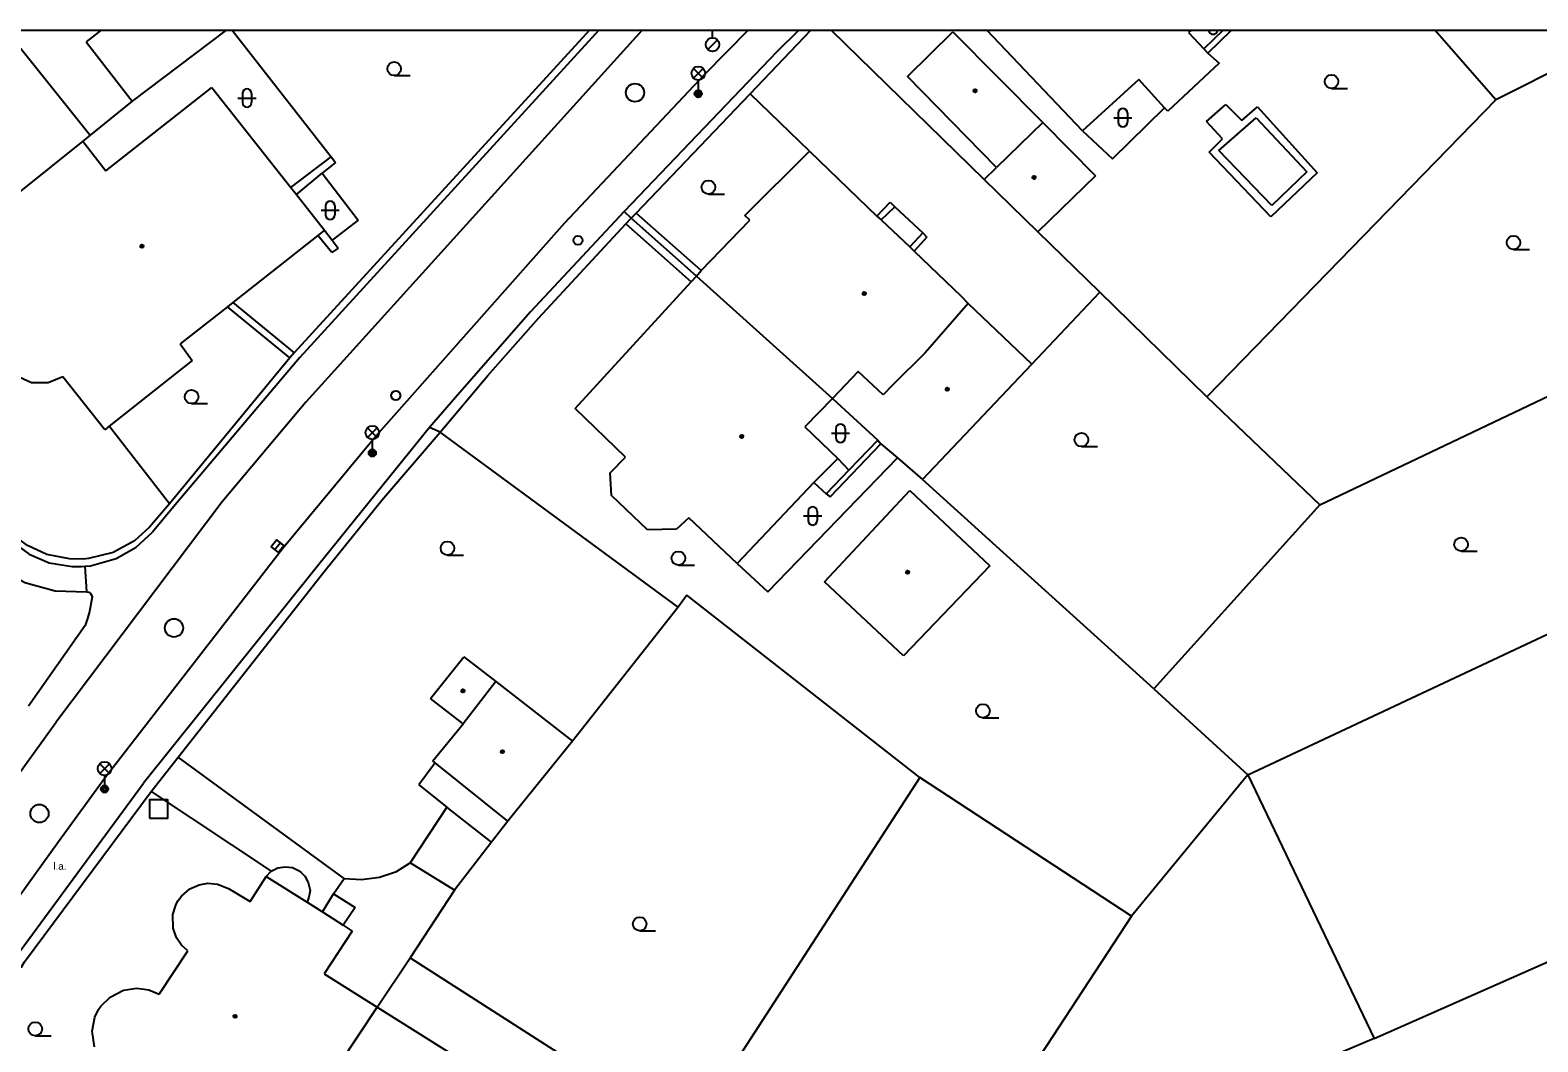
# Model space of a CAD drawing. Extents: x -600309 to -598967, y -1161267 to -1160292.
# Drawn here: x -600033.9 to -599951.1, y -1160347.9 to -1160292.3 of the extents above; entities that cross this region are included whole.
import ezdxf

# ---------------------------------------------------------------- set-up
doc = ezdxf.new("R2010")
doc.units = 0
for name, color, linetype in [('Level 10', 7, 'Continuous'), ('Level 11', 7, 'Continuous'), ('Level 26', 7, 'Continuous'), ('Level 27', 7, 'Continuous'), ('Level 28', 7, 'Continuous'), ('Level 33', 7, 'Continuous'), ('Level 36', 7, 'Continuous'), ('Level 39', 7, 'Continuous'), ('Level 40', 7, 'Continuous'), ('Level 5', 7, 'Continuous'), ('Level 51', 7, 'Continuous'), ('Level 52', 7, 'Continuous'), ('Level 7', 7, 'Continuous'), ('Vrstva 63', 7, 'Continuous')]:
    doc.layers.add(name, color=color, linetype=linetype)

msp = doc.modelspace()

# ---------------------------------------------------------------- linework, layer by layer
at = {"layer": 'Level 10'}
for points in [[(-600000.2903, -1160292.3474), (-600018.77, -1160312.78), (-600023.36, -1160318.26), (-600032.5, -1160330.39)], [(-600029.8, -1160333.43), (-600020.04, -1160320.82), (-600015.04, -1160314.81), (-600004.56, -1160302.95), (-599996.83, -1160294.75), (-599994.4581, -1160292.3474)], [(-600039.56, -1160340.17), (-600032.5, -1160330.39)], [(-600039.85, -1160347.45), (-600039.16, -1160346.44), (-600038.72, -1160345.79), (-600036.98, -1160343.35), (-600036.58, -1160342.79), (-600036.34, -1160342.45), (-600032.35, -1160336.92), (-600029.8, -1160333.43)]]:
    msp.add_lwpolyline(points, dxfattribs=at)
at = {"layer": 'Level 11'}
for points in [[(-599991.09, -1160298.99), (-599994.35, -1160295.84)], [(-600000.89, -1160302.68), (-600000.62, -1160302.4)], [(-599987.1599, -1160302.77), (-599986.4099, -1160302.06)], [(-600001.19, -1160302.99), (-600000.89, -1160302.68)], [(-599987.39, -1160302.57), (-599987.1599, -1160302.77)], [(-599987.1599, -1160302.77), (-599985.58, -1160304.26)], [(-599984.87, -1160303.49), (-599985.58, -1160304.26)], [(-599985.58, -1160304.26), (-599985.34, -1160304.49)], [(-600022.77, -1160307.31), (-600019.4, -1160310.08)], [(-599978.87, -1160310.69), (-599975.14, -1160306.75)], [(-600019.65, -1160310.36), (-600023.07, -1160307.54)], [(-600026.26, -1160318.37), (-600029.56, -1160314.11)], [(-600036.98, -1160320.62), (-600035.7199, -1160321.83), (-600034.21, -1160322.69), (-600032.53, -1160323.1599), (-600030.79, -1160323.2)], [(-600030.79, -1160323.2), (-600030.89, -1160321.8)], [(-600030.79, -1160323.2), (-600030.68, -1160323.23), (-600030.59, -1160323.29), (-600030.54, -1160323.39), (-600030.51, -1160323.49), (-600030.57, -1160323.89), (-600030.65, -1160324.29), (-600030.76, -1160324.68), (-600030.89, -1160325.06)], [(-600030.89, -1160325.06), (-600034, -1160329.49)], [(-600016.6599, -1160338.95), (-600025.78, -1160332.29)], [(-600027.26, -1160334.18), (-600020.67, -1160338.56)], [(-600020.95, -1160338.85), (-600018.69, -1160340.25)], [(-600017.25, -1160339.8), (-600016.6599, -1160338.95)], [(-600017.85, -1160340.79), (-600017.25, -1160339.8)]]:
    msp.add_lwpolyline(points, dxfattribs=at)
at = {"layer": 'Level 26'}
msp.add_lwpolyline([(-600027.35, -1160335.64), (-600026.35, -1160335.64), (-600026.35, -1160334.64), (-600027.35, -1160334.64)], close=True, dxfattribs=at)
at = {"layer": 'Level 27'}
msp.add_line((-600020.4766, -1160320.8949), (-600020.1634, -1160320.5051), dxfattribs=at)
msp.add_lwpolyline([(-600020.2818, -1160321.0515), (-600019.9685, -1160320.6618), (-600020.3582, -1160320.3485), (-600020.6715, -1160320.7382)], close=True, dxfattribs=at)
for centre in [(-600000.68, -1160295.78), (-600026.01, -1160325.19), (-600033.4, -1160335.39)]:
    msp.add_circle(centre, 0.5, dxfattribs=at)
at = {"layer": 'Level 28'}
for p, q in [((-599996.42, -1160292.765), (-599996.42, -1160292.3474)), ((-599996.678, -1160293.412), (-599996.148, -1160292.882))]:
    msp.add_line(p, q, dxfattribs=at)
for centre, radius in [((-599996.42, -1160293.14), 0.375), ((-600003.81, -1160303.9), 0.25), ((-600013.82, -1160312.42), 0.25)]:
    msp.add_circle(centre, radius, dxfattribs=at)
at = {"layer": 'Level 33'}
for p, q in [((-599997.465, -1160294.98), (-599996.935, -1160294.45)), ((-599997.465, -1160294.45), (-599996.935, -1160294.98)), ((-599997.2, -1160295.09), (-599997.2, -1160295.84)), ((-600015.375, -1160314.72), (-600014.845, -1160314.19)), ((-600015.375, -1160314.19), (-600014.845, -1160314.72)), ((-600015.11, -1160314.83), (-600015.11, -1160315.58)), ((-600030.085, -1160333.18), (-600029.555, -1160332.65)), ((-600030.085, -1160332.65), (-600029.555, -1160333.18)), ((-600029.82, -1160333.29), (-600029.82, -1160334.04))]:
    msp.add_line(p, q, dxfattribs=at)
for centre, radius in [((-599997.2, -1160294.715), 0.375), ((-599997.2, -1160295.84), 0.2), ((-599997.2, -1160295.84), 0.1445), ((-599997.2, -1160295.84), 0.0876), ((-600015.11, -1160314.455), 0.375), ((-600015.11, -1160315.58), 0.2), ((-600015.11, -1160315.58), 0.1445), ((-600015.11, -1160315.58), 0.0876), ((-600029.82, -1160332.915), 0.375), ((-600029.82, -1160334.04), 0.2), ((-600029.82, -1160334.04), 0.1445), ((-600029.82, -1160334.04), 0.0876)]:
    msp.add_circle(centre, radius, dxfattribs=at)
at = {"layer": 'Level 36'}
for p, q in [((-600013.9099, -1160294.8449), (-600013.0349, -1160294.8449)), ((-600022.246, -1160295.826), (-600022.246, -1160296.326)), ((-600021.746, -1160295.826), (-600021.746, -1160296.326)), ((-599962.4099, -1160295.545), (-599961.5349, -1160295.545)), ((-600022.496, -1160296.076), (-600021.496, -1160296.076)), ((-599974.376, -1160297.1559), (-599973.376, -1160297.1559)), ((-599974.126, -1160296.9059), (-599974.126, -1160297.4059)), ((-599973.626, -1160296.9059), (-599973.626, -1160297.4059)), ((-599996.64, -1160301.355), (-599995.765, -1160301.355)), ((-600017.926, -1160302.246), (-600016.926, -1160302.246)), ((-600017.676, -1160301.996), (-600017.676, -1160302.496)), ((-600017.176, -1160301.996), (-600017.176, -1160302.496)), ((-599952.4099, -1160304.395), (-599951.5349, -1160304.395)), ((-600025.04, -1160312.865), (-600024.165, -1160312.865)), ((-599989.886, -1160314.496), (-599988.886, -1160314.496)), ((-599989.636, -1160314.246), (-599989.636, -1160314.746)), ((-599989.136, -1160314.246), (-599989.136, -1160314.746)), ((-599976.15, -1160315.225), (-599975.275, -1160315.225)), ((-599991.4159, -1160319.036), (-599990.4159, -1160319.036)), ((-599991.1659, -1160318.786), (-599991.1659, -1160319.286)), ((-599990.6659, -1160318.786), (-599990.6659, -1160319.286)), ((-600010.98, -1160321.185), (-600010.105, -1160321.185)), ((-599955.29, -1160320.975), (-599954.415, -1160320.975)), ((-599998.29, -1160321.735), (-599997.415, -1160321.735)), ((-599981.56, -1160330.125), (-599980.685, -1160330.125)), ((-600000.42, -1160341.825), (-599999.545, -1160341.825)), ((-600033.63, -1160347.5949), (-600032.755, -1160347.5949))]:
    msp.add_line(p, q, dxfattribs=at)
for centre in [(-600013.91, -1160294.4698), (-599962.41, -1160295.1699), (-599996.6401, -1160300.9799), (-599952.41, -1160304.0199), (-600025.0401, -1160312.4899), (-599976.1501, -1160314.8499), (-600010.9801, -1160320.8099), (-599955.2901, -1160320.5999), (-599998.2901, -1160321.3599), (-599981.5601, -1160329.7499), (-600000.4201, -1160341.4499), (-600033.6301, -1160347.2198)]:
    msp.add_circle(centre, 0.375, dxfattribs=at)
for centre, start, end in [((-599968.9156, -1160292.3263), 184.838051, 355.161949), ((-600021.9957, -1160295.8263), 0, 180), ((-600021.9957, -1160296.3263), 180, 0), ((-599973.8757, -1160296.9062), 0, 180), ((-599973.8757, -1160297.4062), 180, 0), ((-600017.4257, -1160301.9963), 0, 180), ((-600017.4257, -1160302.4963), 180, 0), ((-599989.3857, -1160314.2463), 0, 180), ((-599989.3857, -1160314.7463), 180, 0), ((-599990.9156, -1160318.7863), 0, 180), ((-599990.9156, -1160319.2863), 180, 0)]:
    msp.add_arc(centre, 0.25, start, end, dxfattribs=at)
at = {"layer": 'Level 39'}
for centre, radius in [((-599981.99, -1160295.68), 0.09), ((-599981.99, -1160295.68), 0.0398), ((-599978.75, -1160300.44), 0.09), ((-599978.75, -1160300.44), 0.0398), ((-600027.77, -1160304.2199), 0.09), ((-600027.77, -1160304.2199), 0.0398), ((-599988.08, -1160306.82), 0.09), ((-599988.08, -1160306.82), 0.0398), ((-599983.52, -1160312.08), 0.09), ((-599983.52, -1160312.08), 0.0398), ((-599994.81, -1160314.67), 0.09), ((-599994.81, -1160314.67), 0.0398), ((-599985.7, -1160322.13), 0.09), ((-599985.7, -1160322.13), 0.0398), ((-600010.13, -1160328.65), 0.09), ((-600010.13, -1160328.65), 0.0398), ((-600007.96, -1160331.99), 0.09), ((-600007.96, -1160331.99), 0.0398), ((-600022.65, -1160346.53), 0.09), ((-600022.65, -1160346.53), 0.0398)]:
    msp.add_circle(centre, radius, dxfattribs=at)
at = {"layer": 'Level 5'}
for p, q in [((-600035.2361, -1160292.3474), (-600030.62, -1160298.12)), ((-599976.09, -1160297.88), (-599981.3429, -1160292.3474)), ((-599970.1264, -1160292.3474), (-599970.26, -1160292.4699))]:
    msp.add_line(p, q, dxfattribs=at)
for points in [[(-599985.71, -1160294.89), (-599983.21, -1160292.44)], [(-599983.21, -1160292.44), (-599978.27, -1160297.43)], [(-599970.26, -1160292.4699), (-599969.43, -1160293.37)], [(-599969.43, -1160293.37), (-599969.21, -1160293.61)], [(-599968.58, -1160294.17), (-599971.4, -1160296.8)], [(-599969.21, -1160293.61), (-599968.58, -1160294.17)], [(-599980.81, -1160299.89), (-599985.71, -1160294.89)], [(-600029.76, -1160300.08), (-600023.92, -1160295.5)], [(-600023.92, -1160295.5), (-600019.59, -1160301)], [(-599972.99, -1160295.06), (-599976.09, -1160297.88)], [(-599971.59, -1160296.62), (-599972.99, -1160295.06)], [(-599971.4, -1160296.8), (-599971.59, -1160296.62)], [(-599978.27, -1160297.43), (-599980.81, -1160299.89)], [(-599978.27, -1160297.43), (-599975.38, -1160300.35)], [(-600030.62, -1160298.12), (-600031.02, -1160298.45)], [(-600031.02, -1160298.45), (-600037.9699, -1160304.01)], [(-600031.02, -1160298.45), (-600029.76, -1160300.08)], [(-599994.65, -1160302.53), (-599991.09, -1160298.99)], [(-599991.09, -1160298.99), (-599987.39, -1160302.57)], [(-599981.49, -1160300.55), (-599980.81, -1160299.89)], [(-599978.55, -1160303.42), (-599981.49, -1160300.55)], [(-599975.38, -1160300.35), (-599978.55, -1160303.42)], [(-600019.59, -1160301), (-600019.28, -1160301.38)], [(-600019.28, -1160301.38), (-600017.74, -1160303.34)], [(-599987.39, -1160302.57), (-599986.6599, -1160301.8)], [(-599986.6599, -1160301.8), (-599986.4099, -1160302.06)], [(-599986.4099, -1160302.06), (-599984.87, -1160303.49)], [(-599997.05, -1160305.55), (-599994.37, -1160302.79)], [(-599994.37, -1160302.79), (-599994.65, -1160302.53)], [(-600018.1, -1160303.63), (-600022.77, -1160307.31)], [(-600017.74, -1160303.34), (-600018.1, -1160303.63)], [(-599984.64, -1160303.7199), (-599985.34, -1160304.49)], [(-599984.87, -1160303.49), (-599984.64, -1160303.7199)], [(-599985.34, -1160304.49), (-599982.75, -1160306.96)], [(-599997.29, -1160305.87), (-599997.05, -1160305.55)], [(-600003.96, -1160313.14), (-599997.59, -1160306.18)], [(-599997.59, -1160306.18), (-599997.29, -1160305.87)], [(-599997.29, -1160305.87), (-599989.82, -1160312.58)], [(-600022.77, -1160307.31), (-600023.07, -1160307.54)], [(-599982.37, -1160307.36), (-599984.74, -1160310.07)], [(-599982.75, -1160306.96), (-599982.37, -1160307.36)], [(-599978.87, -1160310.69), (-599982.37, -1160307.36)], [(-600023.07, -1160307.54), (-600025.67, -1160309.59)], [(-600025.67, -1160309.59), (-600025.01, -1160310.5)], [(-600025.01, -1160310.5), (-600029.56, -1160314.11)], [(-599984.74, -1160310.07), (-599986.52, -1160311.84)], [(-599984.88, -1160317.04), (-599978.87, -1160310.69)], [(-600033.84, -1160311.7199), (-600034.67, -1160311.34)], [(-600032.12, -1160311.39), (-600032.92, -1160311.73)], [(-600029.8, -1160314.3), (-600032.12, -1160311.39)], [(-599988.4099, -1160311.1), (-599989.82, -1160312.58)], [(-599987.04, -1160312.39), (-599988.4099, -1160311.1)], [(-600032.92, -1160311.73), (-600033.84, -1160311.7199)], [(-599986.52, -1160311.84), (-599987.04, -1160312.39)], [(-600001.2, -1160315.81), (-600003.96, -1160313.14)], [(-599989.82, -1160312.58), (-599991.35, -1160314.15)], [(-599989.82, -1160312.58), (-599987.34, -1160314.87)], [(-600029.56, -1160314.11), (-600029.8, -1160314.3)], [(-599991.35, -1160314.15), (-599989.53, -1160315.89)], [(-599987.34, -1160314.87), (-599987.18, -1160315.08)], [(-599987.18, -1160315.08), (-599986.25, -1160315.85)], [(-600002.04, -1160316.67), (-600001.2, -1160315.81)], [(-599989.53, -1160315.89), (-599990.85, -1160317.2)], [(-599986.25, -1160315.85), (-599984.88, -1160317.04)], [(-600001.9699, -1160317.92), (-600002.04, -1160316.67)], [(-599990.85, -1160317.2), (-599995.06, -1160321.65)], [(-599999.99, -1160319.81), (-600001.9699, -1160317.92)], [(-599998.39, -1160319.77), (-599999.99, -1160319.81)], [(-599997.7199, -1160319.15), (-599998.39, -1160319.77)], [(-599995.06, -1160321.65), (-599997.7199, -1160319.15)], [(-600011.9099, -1160329.06), (-600010.08, -1160326.78)], [(-600010.08, -1160326.78), (-600008.32, -1160328.13)], [(-600008.32, -1160328.13), (-600010.12, -1160330.46)], [(-600008.32, -1160328.13), (-600004.11, -1160331.42)], [(-600010.12, -1160330.46), (-600011.9099, -1160329.06)], [(-600011.79, -1160332.5), (-600010.12, -1160330.46)], [(-600004.11, -1160331.42), (-600007.6599, -1160335.81)], [(-600011.65, -1160332.6), (-600011.79, -1160332.5)], [(-600007.6599, -1160335.81), (-600011.65, -1160332.6)], [(-600021.82, -1160340.23), (-600020.95, -1160338.85)], [(-600020.95, -1160338.85), (-600020.67, -1160338.56)], [(-600020.67, -1160338.56), (-600020.31, -1160338.38)], [(-600020.31, -1160338.38), (-600019.89, -1160338.31)], [(-600019.89, -1160338.31), (-600019.49, -1160338.36)], [(-600019.49, -1160338.36), (-600019.17, -1160338.51)], [(-600019.17, -1160338.51), (-600019.02, -1160338.63)], [(-600019.02, -1160338.63), (-600018.82, -1160338.83)], [(-600018.82, -1160338.83), (-600018.63, -1160339.17)], [(-600025.59, -1160339.93), (-600025.13, -1160339.53)], [(-600025.13, -1160339.53), (-600024.63, -1160339.31)], [(-600024.63, -1160339.31), (-600024.14, -1160339.2199)], [(-600024.14, -1160339.2199), (-600023.62, -1160339.27)], [(-600023.62, -1160339.27), (-600023.02, -1160339.5)], [(-600023.02, -1160339.5), (-600021.82, -1160340.23)], [(-600018.63, -1160339.17), (-600018.53, -1160339.61)], [(-600018.53, -1160339.61), (-600018.59, -1160339.99)], [(-600026.07, -1160340.93), (-600025.88, -1160340.37)], [(-600025.88, -1160340.37), (-600025.77, -1160340.17)], [(-600025.77, -1160340.17), (-600025.59, -1160339.93)], [(-600018.59, -1160339.99), (-600018.69, -1160340.25)], [(-600018.69, -1160340.25), (-600017.85, -1160340.79)], [(-600026.05, -1160341.69), (-600026.07, -1160340.93)], [(-600017.85, -1160340.79), (-600016.71, -1160341.52)], [(-600025.87, -1160342.2199), (-600026.05, -1160341.69)], [(-600025.59, -1160342.62), (-600025.87, -1160342.2199)], [(-600016.2199, -1160341.86), (-600017.75, -1160344.2)], [(-600016.71, -1160341.52), (-600016.2199, -1160341.86)], [(-600026.82, -1160345.32), (-600025.24, -1160342.94)], [(-600025.24, -1160342.94), (-600025.59, -1160342.62)], [(-600014.85, -1160346.02), (-600013.04, -1160343.31)], [(-600013.04, -1160343.31), (-600001.8, -1160350.51)], [(-600017.75, -1160344.2), (-600014.85, -1160346.02)], [(-600030.02, -1160345.9699), (-600029.52, -1160345.4699)], [(-600029.52, -1160345.4699), (-600028.79, -1160345.1)], [(-600028.79, -1160345.1), (-600028.05, -1160344.98)], [(-600028.05, -1160344.98), (-600027.39, -1160345.08)], [(-600027.39, -1160345.08), (-600026.82, -1160345.32)], [(-600030.35, -1160346.57), (-600030.15, -1160346.15)], [(-600030.15, -1160346.15), (-600030.02, -1160345.9699)], [(-600021.03, -1160355.37), (-600014.85, -1160346.02)], [(-600014.85, -1160346.02), (-600005.78, -1160351.73)], [(-600030.5, -1160347.35), (-600030.35, -1160346.57)], [(-600030.37, -1160348.21), (-600030.5, -1160347.35)]]:
    msp.add_lwpolyline(points, dxfattribs=at)
at = {"layer": 'Level 51'}
for p, q in [((-600030.0025, -1160292.3474), (-600030.84, -1160292.98)), ((-600023.1387, -1160292.3474), (-600028.3, -1160296.24)), ((-600022.8071, -1160292.3474), (-600017.38, -1160299.3)), ((-599968.3592, -1160292.3474), (-599969.43, -1160293.37)), ((-599969.21, -1160293.61), (-599967.9023, -1160292.3474))]:
    msp.add_line(p, q, dxfattribs=at)
for points in [[(-600030.84, -1160292.98), (-600028.3, -1160296.24)], [(-600028.3, -1160296.24), (-600030.62, -1160298.12)], [(-599974.44, -1160299.42), (-599971.59, -1160296.62)], [(-599969.27, -1160297.37), (-599968.21, -1160296.43)], [(-599953.38, -1160296.17), (-599969.26, -1160312.49)], [(-599968.21, -1160296.43), (-599967.34, -1160297.32)], [(-599967.34, -1160297.32), (-599966.48, -1160296.56)], [(-599966.48, -1160296.56), (-599963.19, -1160300.18)], [(-599968.4, -1160298.31), (-599969.27, -1160297.37)], [(-599968.6, -1160298.96), (-599966.55, -1160297.1599)], [(-599966.55, -1160297.1599), (-599963.76, -1160300.13)], [(-599976.09, -1160297.88), (-599974.44, -1160299.42)], [(-599969.14, -1160299.06), (-599968.4, -1160298.31)], [(-599965.75, -1160302.6), (-599969.14, -1160299.06)], [(-599965.68, -1160301.99), (-599968.6, -1160298.96)], [(-600019.59, -1160301), (-600017.38, -1160299.3)], [(-600017.14, -1160299.61), (-600017.87, -1160300.21)], [(-600017.38, -1160299.3), (-600017.14, -1160299.61)], [(-600019.28, -1160301.38), (-600017.87, -1160300.21)], [(-600017.87, -1160300.21), (-600015.89, -1160302.78)], [(-599963.19, -1160300.18), (-599965.75, -1160302.6)], [(-599963.76, -1160300.13), (-599965.68, -1160301.99)], [(-600015.89, -1160302.78), (-600017.32, -1160303.88)], [(-600017.34, -1160304.57), (-600018.1, -1160303.63)], [(-600017.74, -1160303.34), (-600017.32, -1160303.88)], [(-600017.32, -1160303.88), (-600016.98, -1160304.32)], [(-599969.26, -1160312.49), (-599975.14, -1160306.75), (-599978.55, -1160303.42)], [(-600016.98, -1160304.32), (-600017.34, -1160304.57)], [(-599963.06, -1160318.42), (-599942.81, -1160308.8)], [(-599969.26, -1160312.49), (-599963.06, -1160318.42)], [(-599987.34, -1160314.87), (-599988.93, -1160316.52)], [(-599989.96, -1160317.98), (-599987.18, -1160315.08)], [(-599993.38, -1160323.2), (-599986.25, -1160315.85)], [(-599988.93, -1160316.52), (-599990.17, -1160317.82)], [(-599989.53, -1160315.89), (-599988.93, -1160316.52)], [(-599990.85, -1160317.2), (-599990.17, -1160317.82)], [(-599972.18, -1160328.53), (-599984.88, -1160317.04)], [(-599990.17, -1160317.82), (-599989.96, -1160317.98)], [(-599963.06, -1160318.42), (-599972.18, -1160328.53)], [(-599967, -1160333.27), (-599938.88, -1160320.06)], [(-599995.06, -1160321.65), (-599993.38, -1160323.2)], [(-599997.83, -1160323.39), (-599998.3, -1160324.05)], [(-599985.02, -1160333.4), (-599997.83, -1160323.39)], [(-599998.3, -1160324.05), (-600004.11, -1160331.42)], [(-599972.18, -1160328.53), (-599967, -1160333.27)], [(-600011.65, -1160332.6), (-600012.56, -1160333.81)], [(-600012.56, -1160333.81), (-600011.02, -1160335.03)], [(-599985.02, -1160333.4), (-600005.73, -1160365.35)], [(-599973.4, -1160341.02), (-599985.02, -1160333.4)], [(-599967, -1160333.27), (-599973.4, -1160341.02)], [(-599967, -1160333.27), (-599960.06, -1160347.74)], [(-600011.02, -1160335.03), (-600013.04, -1160338.1)], [(-600008.56, -1160336.9699), (-600011.02, -1160335.03)], [(-600007.6599, -1160335.81), (-600008.56, -1160336.9699)], [(-600008.56, -1160336.9699), (-600010.6, -1160339.6)], [(-600013.79, -1160338.57), (-600013.04, -1160338.1)], [(-600010.6, -1160339.6), (-600013.04, -1160338.1)], [(-600016.6599, -1160338.95), (-600015.71, -1160339.02)], [(-600015.71, -1160339.02), (-600014.7199, -1160338.89)], [(-600014.7199, -1160338.89), (-600013.79, -1160338.57)], [(-600010.6, -1160339.6), (-600013.04, -1160343.31)], [(-599960.06, -1160347.74), (-599941.37, -1160339.48)], [(-600017.25, -1160339.8), (-600016.06, -1160340.56)], [(-600016.06, -1160340.56), (-600016.71, -1160341.52)], [(-599973.4, -1160341.02), (-599986.11, -1160360.44)], [(-599960.06, -1160347.74), (-599961.88, -1160348.52)]]:
    msp.add_lwpolyline(points, dxfattribs=at)
at = {"layer": 'Level 52'}
for points in [[(-599990.26, -1160322.65), (-599985.58, -1160317.64)], [(-599985.58, -1160317.64), (-599981.19, -1160321.77)], [(-599981.19, -1160321.77), (-599985.92, -1160326.7199)], [(-599985.92, -1160326.7199), (-599990.26, -1160322.65)]]:
    msp.add_lwpolyline(points, dxfattribs=at)
at = {"layer": 'Level 7'}
for p, q in [((-600003.1843, -1160292.3474), (-600019.4, -1160310.08)), ((-599981.49, -1160300.55), (-599989.908, -1160292.3474)), ((-599953.38, -1160296.17), (-599956.7352, -1160292.3474)), ((-599945.7903, -1160292.3474), (-599953.38, -1160296.17))]:
    msp.add_line(p, q, dxfattribs=at)
for points in [[(-600002.6627, -1160292.3474), (-600019.09, -1160310.33), (-600026.04, -1160318.54), (-600027.19, -1160319.93)], [(-599991.6719, -1160292.3474), (-599992.89, -1160293.53), (-600001.27, -1160302.31)], [(-600000.62, -1160302.4), (-599994.35, -1160295.84), (-599991.0126, -1160292.3474)], [(-600001.27, -1160302.31), (-600006.42, -1160307.83), (-600010.31, -1160312.26), (-600011.96, -1160314.17)], [(-600000.89, -1160302.68), (-600001.27, -1160302.31)], [(-599997.05, -1160305.55), (-600000.62, -1160302.4)], [(-600011.38, -1160314.44), (-600008.77, -1160311.32), (-600005.98, -1160308.18), (-600001.19, -1160302.99)], [(-600001.19, -1160302.99), (-600000.07, -1160303.98), (-599997.59, -1160306.18)], [(-599997.29, -1160305.87), (-600000.89, -1160302.68)], [(-600019.65, -1160310.36), (-600026.26, -1160318.37)], [(-600019.4, -1160310.08), (-600019.65, -1160310.36)], [(-600011.96, -1160314.17), (-600014.9, -1160317.81), (-600018.12, -1160321.79), (-600027.69, -1160333.72)], [(-600027.26, -1160334.18), (-600025.78, -1160332.29), (-600017.73, -1160322.07), (-600014.59, -1160318.17), (-600011.38, -1160314.44)], [(-600011.38, -1160314.44), (-600011.96, -1160314.17)], [(-599998.3, -1160324.05), (-600011.38, -1160314.44)], [(-600026.26, -1160318.37), (-600027.35, -1160319.65)], [(-600027.35, -1160319.65), (-600028.18, -1160320.4), (-600029.35, -1160321.04), (-600030.71, -1160321.38), (-600031, -1160321.4099), (-600031.75, -1160321.4), (-600033, -1160321.15), (-600034.06, -1160320.6599), (-600034.83, -1160320.1)], [(-600035.13, -1160320.28), (-600033.9699, -1160321.14), (-600032.87, -1160321.61), (-600031.6, -1160321.81), (-600031.09, -1160321.81), (-600030.89, -1160321.8)], [(-600030.89, -1160321.8), (-600030.6, -1160321.77), (-600029.18, -1160321.38), (-600028.09, -1160320.76), (-600027.19, -1160319.93)], [(-600034.9, -1160343.6), (-600034.7, -1160343.26), (-600027.69, -1160333.72)], [(-600034.4, -1160343.85), (-600034.22, -1160343.53), (-600027.26, -1160334.18)]]:
    msp.add_lwpolyline(points, dxfattribs=at)
at = {"layer": 'Vrstva 63'}
msp.add_lwpolyline([(-600308.541, -1160292.3474), (-598967.1085, -1160292.3474), (-598967.1085, -1161267.0314), (-600308.541, -1161267.0314)], close=True, dxfattribs=at)

# ---------------------------------------------------------------- texts
at = {"layer": 'Level 40'}
msp.add_text('l.a.', height=0.4, dxfattribs=at).set_placement((-600032.63, -1160338.48))

doc.saveas('drawing.dxf')
